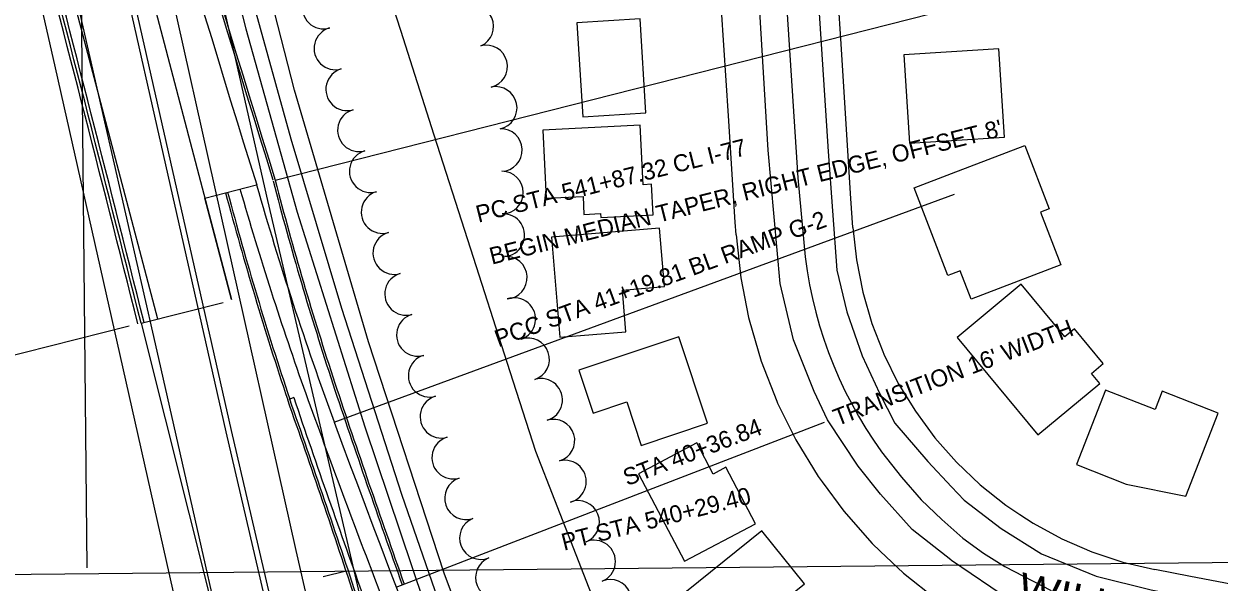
# Model space of a CAD drawing. Extents: x -25029 to 2274964, y -81170 to 687028.
# Drawn here: x -5184 to -4623, y -63514 to -63252 of the extents above; entities that cross this region are included whole.
import ezdxf

# ---------------------------------------------------------------- set-up
doc = ezdxf.new("R2010")
doc.units = 0
for name, color, linetype in [('81911BEA - RW_X_Fee_RW', 7, 'Continuous'), ('BLDG', 7, 'Continuous'), ('Default', 7, 'Continuous'), ('GE_X_CL_2000', 7, 'Continuous'), ('INTERSTATE', 7, 'Continuous'), ('ROAD', 7, 'Continuous'), ('ROAD-NAME', 7, 'Continuous'), ('TREES', 7, 'Continuous')]:
    doc.layers.add(name, color=color, linetype=linetype)

msp = doc.modelspace()

# ---------------------------------------------------------------- linework, layer by layer
at = {"layer": '81911BEA - RW_X_Fee_RW'}
for points in [[(-4849.65, -63351.31), (-4850.04, -63345.32), (-4853.24, -63295.42), (-4856.44, -63245.53), (-4859.65, -63195.63), (-4862.85, -63145.73), (-4866.06, -63095.83), (-4869.26, -63045.94), (-4872.72, -62992.05), (-4877.78, -62913.21), (-4884.32, -62811.42), (-4887.64, -62759.62)], [(-4794.76, -63347.79), (-4795.64, -63334.16), (-4800.45, -63259.23), (-4803.65, -63209.33), (-4806.86, -63159.43), (-4810.06, -63109.54), (-4813.26, -63059.64), (-4816.47, -63009.74), (-4819.67, -62959.85), (-4822.88, -62909.95), (-4826.08, -62860.05), (-4829.28, -62810.15), (-4832.62, -62758.2)], [(-5135.5, -62785.79), (-5125.06, -62826.88), (-5099.51, -62927.44), (-5079.72, -63005.34), (-5066.19, -63058.58), (-5053.67, -63107.88), (-5050.01, -63122.25), (-5038.86, -63157.03), (-5023.1, -63206.12), (-5007.35, -63255.21), (-4991.6, -63304.31), (-4975.85, -63353.4), (-4955.93, -63415.5), (-4943.95, -63452.82), (-4934.99, -63475.79), (-4911.33, -63536.38), (-4885.41, -63602.81), (-4854.99, -63680.74), (-4817.72, -63776.21)], [(-4849.65, -63351.31), (-4847.47, -63371.4), (-4843.78, -63390.02), (-4843.54, -63391.23), (-4837.88, -63410.63), (-4830.53, -63429.46), (-4830.13, -63430.28), (-4821.57, -63447.57), (-4811.04, -63464.83), (-4809.22, -63467.3), (-4799.05, -63481.1), (-4785.67, -63496.25), (-4781.88, -63499.85), (-4771.01, -63510.16), (-4755.19, -63522.74), (-4749.03, -63526.81), (-4738.32, -63533.88), (-4720.54, -63543.49), (-4711.78, -63547.28), (-4701.99, -63551.51), (-4682.8, -63557.87), (-4671.42, -63560.56), (-4663.13, -63562.52)], [(-4794.76, -63347.79), (-4793.11, -63363.07), (-4790.11, -63378.16), (-4785.8, -63392.92), (-4780.66, -63406.1), (-4780.22, -63407.25), (-4773.39, -63421.03), (-4765.39, -63434.16), (-4756.26, -63446.54), (-4746.08, -63458.06), (-4734.93, -63468.65), (-4722.89, -63478.22), (-4716.32, -63482.56), (-4710.05, -63486.7), (-4696.53, -63494.01), (-4682.41, -63500.11), (-4667.81, -63504.95), (-4652.85, -63508.49)], [(-4518.25, -63534.11), (-4636.14, -63511.67), (-4652.85, -63508.49)]]:
    msp.add_lwpolyline(points, dxfattribs=at)
at = {"layer": 'BLDG'}
for p, q in [((-4768.2, -63308.23), (-4748.36, -63306.97)), ((-4744.28, -63368.15), (-4748.36, -63369.72))]:
    msp.add_line(p, q, dxfattribs=at)
for points in [[(-4891.97, -63293.93), (-4894.73, -63249.81), (-4924.47, -63251.67), (-4921.71, -63295.79)], [(-4938.86, -63334.07), (-4921.55, -63333.19), (-4921.12, -63341.67), (-4913.36, -63341.28), (-4913.27, -63343.14), (-4888.6, -63341.88), (-4889.33, -63327.55), (-4893.24, -63327.75), (-4894.66, -63299.74), (-4940.49, -63302.07)], [(-4901.47, -63396.75), (-4903.09, -63377.21), (-4883.29, -63375.57), (-4885.56, -63348.13), (-4936.37, -63352.33), (-4932.48, -63399.31)], [(-4745.72, -63399.42), (-4707.88, -63445.13), (-4678.76, -63421.02), (-4682.64, -63416.33), (-4677.1, -63411.75), (-4690.64, -63395.39), (-4695.16, -63399.13), (-4715.58, -63374.47)], [(-4923.57, -63414.76), (-4916.85, -63435), (-4901.02, -63429.74), (-4894.25, -63450.15), (-4863.04, -63439.79), (-4876.53, -63399.15)], [(-4689.72, -63459.18), (-4666.32, -63468.35), (-4638.27, -63474), (-4623, -63435.03), (-4649.36, -63424.7), (-4652.75, -63433.33), (-4676.01, -63424.21)], [(-4840.45, -63486.99), (-4854.43, -63460.46), (-4860.4, -63463.6), (-4868.08, -63449.02), (-4895.48, -63463.46), (-4873.82, -63504.57)], [(-4859.22, -63548.82), (-4817.52, -63515.21), (-4837.61, -63490.28), (-4879.32, -63523.89)]]:
    msp.add_lwpolyline(points, close=True, dxfattribs=at)
for points in [[(-4748.36, -63265.25), (-4770.84, -63266.68), (-4768.2, -63308.23)], [(-4748.36, -63306.97), (-4723.45, -63305.38), (-4726.09, -63263.84), (-4748.36, -63265.25)], [(-4748.36, -63322.49), (-4714, -63309.27), (-4702.51, -63339.13), (-4706.58, -63340.7), (-4697.08, -63365.38), (-4739.12, -63381.56), (-4744.28, -63368.15)], [(-4748.36, -63369.72), (-4750.06, -63370.37), (-4765.89, -63329.24), (-4748.36, -63322.49)]]:
    msp.add_lwpolyline(points, dxfattribs=at)
at = {"layer": 'Default'}
for p, q in [((-5161.57, -62812.62), (-5154.75, -63507.72)), ((-5141.45, -63173.58), (-5086.7, -63381.63)), ((-5066.28, -63325.64), (-4486.33, -63178.27)), ((-5176.27, -63182.74), (-5121.52, -63390.79)), ((-5157.06, -63283.55), (-5157.06, -63283.55)), ((-5099.23, -63334.02), (-5074.94, -63327.85)), ((-5082.79, -63329.69), (-5082.79, -63329.69)), ((-5075, -63327.86), (-5075, -63327.86)), ((-5074.49, -63327.73), (-5074.49, -63327.73)), ((-5067.32, -63325.62), (-5067.32, -63325.62)), ((-5086.7, -63381.63), (-5099.23, -63334.02)), ((-5099.23, -63334.02), (-5099.23, -63334.02)), ((-5088.59, -63331.22), (-5088.59, -63331.22)), ((-5038.45, -63439.31), (-4746.97, -63332.24)), ((-5141.42, -63344.74), (-5141.42, -63344.74)), ((-5064.4, -63363.14), (-5064.4, -63363.14)), ((-5053.99, -63373.61), (-5053.99, -63373.61)), ((-5132.37, -63380.45), (-5132.37, -63380.45)), ((-5074.69, -63380.28), (-5074.69, -63380.28)), ((-5068.03, -63378.14), (-5068.03, -63378.14)), ((-5060.41, -63375.68), (-5060.41, -63375.68)), ((-5129.27, -63392.75), (-5090.64, -63383.02)), ((-5121.52, -63390.79), (-5121.52, -63390.79)), ((-5134.88, -63394.16), (-5455.83, -63474.98)), ((-5134.88, -63394.16), (-5134.88, -63394.16)), ((-5129.27, -63392.75), (-5129.27, -63392.75)), ((-5129.27, -63392.75), (-4908.31, -64270.21)), ((-5044.35, -63423.03), (-5044.35, -63423.03)), ((-5039.17, -63421.18), (-5039.17, -63421.18)), ((-5057.54, -63427.73), (-5059.42, -63428.41)), ((-5059.42, -63428.41), (-5059.42, -63428.41)), ((-5057.54, -63427.73), (-5057.54, -63427.73)), ((-5051.89, -63425.72), (-5051.89, -63425.72)), ((-5039.1, -63437.54), (-5039.1, -63437.54)), ((-5009.35, -63516.7), (-4808.01, -63439.33)), ((-5031.58, -63457.89), (-5031.58, -63457.89)), ((-5027.08, -63469.95), (-5027.08, -63469.95)), ((-5023.1, -63468.46), (-5023.1, -63468.46)), ((-5043, -63475.91), (-5043, -63475.91)), ((-5041.13, -63475.21), (-5041.13, -63475.21)), ((-5034.57, -63472.76), (-5034.57, -63472.76)), ((-5107.95, -63477.42), (-5107.95, -63477.42)), ((-5384.23, -63512.68), (-4449.98, -63503.51)), ((-5043.62, -63511.75), (-5032.92, -63509.06))]:
    msp.add_line(p, q, dxfattribs=at)
for centre, radius, start, end in [((5261.5, -60110.45), 10817.6, 195.537131, 197.289747), ((5261.5, -60110.45), 10816.6, 195.537131, 197.292181), ((5261.5, -60110.45), 10825.6, 195.537131, 197.289747), ((-27353.77, -68989.2), 22919.81, 14.134061, 14.671711), ((-27353.77, -68989.2), 22916.81, 14.134061, 14.671711), ((-27353.77, -68989.2), 22918.31, 14.134061, 14.671711), ((-3530.74, -62883.18), 1615.01, 196.04995, 199.62935), ((-3523.29, -62880.65), 1614.87, 196.07712, 200.22936), ((-3514.74, -62920.26), 1604.62, 194.64255, 198.19034), ((-3514.74, -62920.26), 1603.62, 194.64279, 198.19034), ((-3512.56, -62911.14), 1632.05, 194.92486, 198.48988), ((-3512.56, -62911.14), 1631.05, 194.92486, 198.48988), ((-215.58, -61808.02), 5086.19, 198.49162, 199.61722), ((-215.58, -61808.02), 5085.19, 198.49162, 199.61722), ((-9743.45, -65073.86), 4963.64, 18.19651, 19.35592), ((-9743.45, -65073.86), 4964.64, 18.19651, 19.35592), ((-210.69, -61779.23), 5119.52, 198.78413, 199.90754), ((-264.52, -61690.45), 5092.16, 199.92392, 201.05129), ((296.99, -61477.5), 5684.68, 200.18816, 206.889)]:
    msp.add_arc(centre, radius, start, end, dxfattribs=at)
at = {"layer": 'GE_X_CL_2000'}
for points in [[(-5197.72, -62830.97), (-5171.31, -62893.78), (-5159.06, -62930.79), (-5130.42, -63032.75), (-5105.93, -63127.59), (-5084.04, -63215.13), (-5058.81, -63306.24), (-5035.08, -63385.7), (-5006.91, -63473.14), (-4978.57, -63554.94), (-4951.21, -63629.19), (-4923.23, -63702.83), (-4884.18, -63799.09), (-4852.15, -63873.81), (-4822.36, -63940.3), (-4793.32, -64001.43), (-4762.53, -64066.08), (-4747.82, -64096.7), (-4735.9, -64121.24), (-4724.73, -64145.32), (-4707.19, -64180.57), (-4698.32, -64200.21), (-4674.44, -64247.66)], [(-4741.71, -65090.68), (-4750.72, -65034.38), (-4759.15, -64950.41), (-4767.71, -64881.69), (-4776.16, -64800.01), (-4786.15, -64719.84), (-4802.03, -64615.21), (-4812.33, -64571.64), (-4813.26, -64566.62), (-4847.32, -64382.95), (-4862.71, -64309.6), (-4893.62, -64179.67), (-4908.27, -64108.61), (-4915.08, -64075.15), (-4924.44, -64038.3), (-4943.62, -63962.63), (-4964.95, -63870.92), (-4998.89, -63737.91), (-5029.87, -63614.85), (-5056.33, -63499.45), (-5091.59, -63342.03), (-5118.02, -63223.58)], [(-5158.63, -63244.58), (-5121.88, -63405.83), (-5073.38, -63619.81), (-5040.32, -63766.54), (-5000.59, -63935.44), (-4991.02, -63975.95), (-4985.49, -63999.66), (-4977.79, -64033.27), (-4945.48, -64179.22), (-4927.78, -64248.78), (-4918.99, -64291.57), (-4902.84, -64364.93), (-4884.53, -64452.8), (-4875.98, -64497.06), (-4871.39, -64520.8), (-4857.52, -64593.37), (-4849.57, -64644.54), (-4838.73, -64714.81), (-4827.22, -64794.99), (-4818.77, -64875.91), (-4810.26, -64951.5), (-4800.31, -65035.48), (-4791.01, -65125.92)], [(-4826.04, -63240.32), (-4820.65, -63324.53), (-4817.16, -63361.65), (-4816.24, -63368.21), (-4815.1, -63374.73), (-4813.74, -63381.21), (-4812.17, -63387.65), (-4810.38, -63394.02), (-4808.38, -63400.33), (-4806.17, -63406.58), (-4803.75, -63412.74), (-4801.13, -63418.82), (-4798.3, -63424.81), (-4795.28, -63430.7), (-4792.06, -63436.48), (-4788.65, -63442.15), (-4785.05, -63447.71), (-4781.27, -63453.14), (-4771.92, -63465.15), (-4762.69, -63475.77), (-4752.97, -63485.03), (-4743.07, -63493.69), (-4733.3, -63500.8), (-4723.35, -63507.01), (-4701.59, -63518.24)]]:
    msp.add_lwpolyline(points, dxfattribs=at)
at = {"layer": 'INTERSTATE'}
for points in [[(-5784.88, -60748.85), (-5755.59, -60832.81), (-5732.07, -60898.97), (-5670.01, -61084.37), (-5616.54, -61251.47), (-5563.52, -61424.75), (-5502.86, -61643.42), (-5459.31, -61806.1), (-5414.6, -61990), (-5363.55, -62210.54), (-5299.44, -62501.42), (-5239.18, -62771.02), (-5166.03, -63104.91), (-5089.47, -63443.73), (-4998.22, -63835.12), (-4959.2, -64007.31)], [(-5783.05, -60748.62), (-5753.16, -60831.85), (-5729.6, -60898.12), (-5667.53, -61083.56), (-5614.05, -61250.69), (-5561.02, -61424.01), (-5500.34, -61642.74), (-5456.77, -61805.45), (-5412.06, -61989.39), (-5361.01, -62209.96), (-5296.88, -62500.86), (-5236.63, -62770.46), (-5163.48, -63104.34), (-5086.92, -63443.15), (-4995.68, -63834.53), (-4955.66, -64011.1)], [(-4748.36, -64071.57), (-4797.83, -63968.7), (-4843.87, -63869.54), (-4916.97, -63696.64), (-4986.78, -63510.16), (-5022.43, -63401.55), (-5057.13, -63283.39), (-5083.83, -63179.42), (-5135.65, -62977.54), (-5195.76, -62746.09), (-5246.66, -62545.38), (-5289.86, -62353.04), (-5328.97, -62178.31), (-5369.43, -61996.97), (-5404.16, -61854.14), (-5455.5, -61657.64), (-5496.33, -61510.81), (-5560.24, -61291.58), (-5601.2, -61162.24), (-5644.97, -61028.1), (-5698.22, -60869.29), (-5741.57, -60748.36)], [(-4897.36, -64073.59), (-4944.3, -63875.52), (-5008.48, -63597.49), (-5070.2, -63333.09), (-5127.05, -63082.4), (-5143.62, -63007.64), (-5141.44, -63007.19), (-5100.81, -63173.15), (-5080.04, -63254.44), (-5055.84, -63340.56), (-5024.08, -63441.43), (-4990.83, -63540.11), (-4956.54, -63636.39), (-4917.3, -63737.91), (-4882.36, -63825.2), (-4858.63, -63883.81), (-4844.77, -63916.74), (-4816.55, -63977.54), (-4748.36, -64119.32)], [(-5205.81, -63114.02), (-5169.7, -63272.78), (-5135.11, -63425.78), (-5103.93, -63564.3), (-5060.73, -63752.16), (-5017.16, -63942.98)]]:
    msp.add_lwpolyline(points, dxfattribs=at)
at = {"layer": 'ROAD'}
for points in [[(-4831.49, -62927.53), (-4806.31, -63312.06), (-4802.33, -63367.8), (-4797.53, -63387.45), (-4790.43, -63408.15), (-4782.19, -63425.59), (-4775.07, -63439.8), (-4759.56, -63457.79), (-4748.36, -63469.61)], [(-4748.36, -63504.19), (-4748.78, -63503.9), (-4766.94, -63489.74), (-4781.79, -63473.03), (-4792.25, -63459.95), (-4806.61, -63438.15), (-4812.96, -63424.8), (-4822.7, -63400.56), (-4828.9, -63374.1), (-4834.48, -63311.46), (-4847.32, -63100.29)], [(-4748.36, -63469.61), (-4742.43, -63475.87), (-4725.03, -63489.19), (-4706.14, -63501.07), (-4680.44, -63511.57), (-4654.57, -63518.05), (-4573.65, -63534.65), (-4515.35, -63545.37), (-4512.32, -63545.01), (-4507.58, -63542.45), (-4505.24, -63539.5), (-4502.39, -63525.49), (-4477.31, -63397.77), (-4473.19, -63373.24), (-4469.85, -63346.87), (-4466.41, -63311.63), (-4463.61, -63252.45), (-4458.8, -63155.98)], [(-4526.99, -64138.62), (-4528.98, -64093.33), (-4531.06, -63992.18), (-4533.28, -63888.22), (-4534.99, -63799.53), (-4534.81, -63738.22), (-4534.01, -63716.87), (-4532.06, -63691.93), (-4527.19, -63658.4), (-4519.7, -63618.11), (-4514.24, -63588.79), (-4514.32, -63582.62), (-4515.77, -63579.5), (-4518.84, -63576.29), (-4521.79, -63574.27), (-4522.67, -63573.74), (-4662.23, -63545.23), (-4681.47, -63540.39), (-4700.51, -63533.39), (-4720.69, -63523.03), (-4748.36, -63504.19)]]:
    msp.add_lwpolyline(points, dxfattribs=at)
at = {"layer": 'TREES'}
for centre, start, end in [((-5043.49, -63244.52), 106.071, 286.071), ((-4973.58, -63253.35), 293.91, 113.91), ((-5037.96, -63263.73), 106.071, 286.071), ((-4967.1, -63272.19), 284.0566, 104.0566), ((-5032.42, -63282.95), 106.071, 286.071), ((-4962.59, -63291.68), 282.0058, 102.0058), ((-5026.88, -63302.17), 106.071, 286.071), ((-4960.14, -63311.45), 272.1383, 92.1383), ((-5021.35, -63321.39), 106.071, 286.071), ((-4959.65, -63331.44), 270.6602, 90.6602), ((-5015.81, -63340.61), 106.071, 286.071), ((-4959.01, -63351.43), 273.0266, 93.0266), ((-5010.27, -63359.83), 106.071, 286.071), ((-4957.82, -63371.39), 273.7628, 93.7628), ((-5004.74, -63379.04), 106.071, 286.071), ((-4953.86, -63390.81), 289.2983, 109.2983), ((-4999.2, -63398.26), 106.071, 286.071), ((-4947.35, -63409.72), 288.731, 108.731), ((-4993.66, -63417.48), 106.071, 286.071), ((-4941.24, -63428.76), 286.8386, 106.8386), ((-4988.13, -63436.7), 106.071, 286.071), ((-4935.45, -63447.9), 286.798, 106.798), ((-4982.59, -63455.92), 106.071, 286.071), ((-4930.04, -63467.15), 284.6014, 104.6014), ((-4976.58, -63474.99), 108.9286, 288.9286), ((-4923.83, -63486.12), 291.6641, 111.6641), ((-4969.58, -63493.71), 112.0675, 292.0675), ((-4916.33, -63504.67), 292.3757, 112.3757), ((-4962.06, -63512.25), 112.0675, 292.0675), ((-4908.73, -63523.17), 292.2792, 112.2792)]:
    msp.add_arc(centre, 10, start, end, dxfattribs=at)

# ---------------------------------------------------------------- texts
at = {"layer": 'Default'}
for s, height, rotation, p in [("BEGIN MEDIAN TAPER, RIGHT EDGE, OFFSET 8'", 7.9999, 14.1341, (-4964.42, -63365.32)), ('PC STA 541+87.32 CL I-77', 7.9999, 14.1341, (-4970.75, -63345.6)), ('PCC STA 41+19.81 BL RAMP G-2', 7.9999, 20.1692, (-4961.3, -63404.13)), ("TRANSITION 16' WIDTH", 7.9999, 21.0216, (-4802.09, -63441.18)), ('STA 40+36.84', 7.9999, 21.0216, (-4900.84, -63469.33)), ('PT STA 540+29.40', 8, 14.1341, (-4930.55, -63499.64))]:
    msp.add_text(s, height=height, rotation=rotation, dxfattribs=at).set_placement(p)
at = {"layer": 'ROAD-NAME'}
msp.add_text('WILLOWBROOK DR.', height=15, rotation=348.4567, dxfattribs=at).set_placement((-4718.02, -63524.43))

doc.saveas('drawing.dxf')
